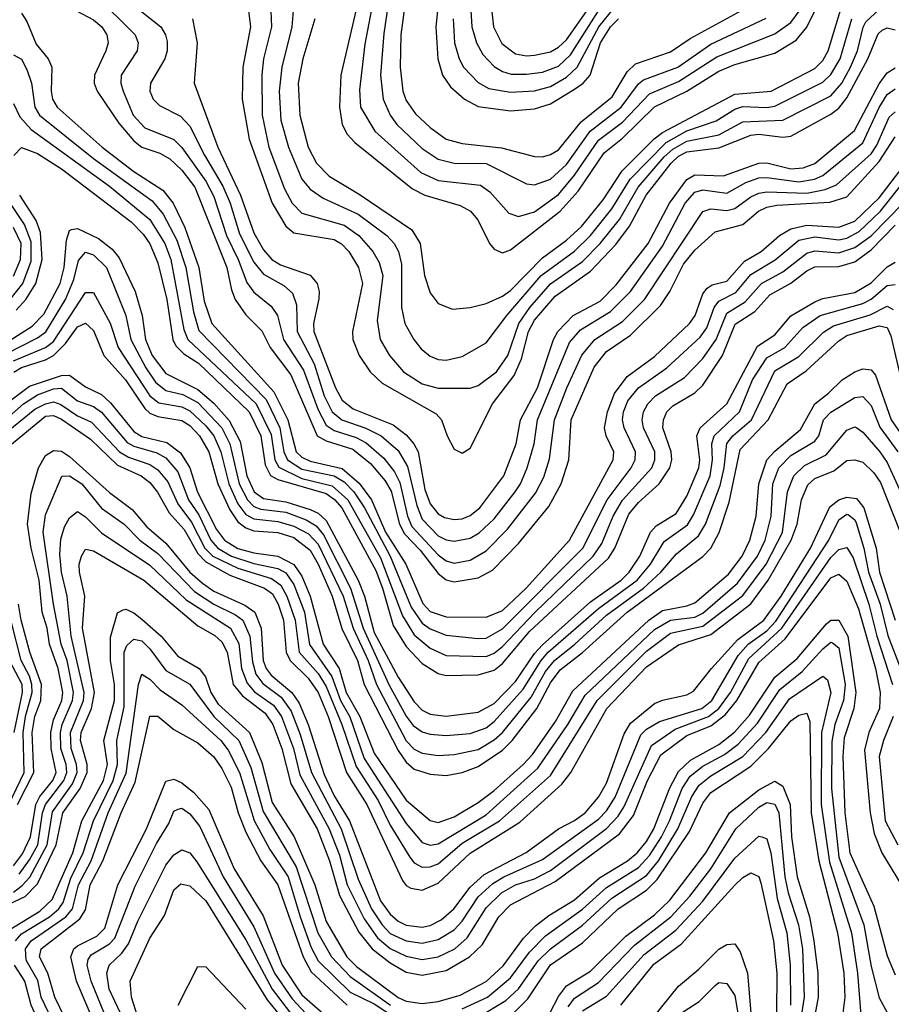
# Model space of a CAD drawing. Header units: inches. Extents: x 990535 to 1117859, y 769386 to 892122.
# Tile 992 of 1056: x 1083465 to 1085641, y 841552 to 844008. Entities that reach past the tile are written whole.
import ezdxf

# ---------------------------------------------------------------- set-up
doc = ezdxf.new("R2010")
doc.units = ezdxf.units.IN
doc.header["$MEASUREMENT"] = 0
doc.layers.add('B0884', color=7, linetype='Continuous')

msp = doc.modelspace()

# ---------------------------------------------------------------- linework, layer by layer
at = {"layer": 'B0884', "color": 5}
for points, elevation in [([(1084525.1, 844190), (1084504.4, 843990), (1084508.6, 843910), (1084520.9, 843870), (1084540.2, 843840.2), (1084575.9, 843810), (1084610, 843791.9), (1084690, 843780.7), (1084750, 843785.4), (1084790, 843797.9), (1084850, 843834.4), (1084871.9, 843850), (1084889.2, 843870), (1084914.8, 843950), (1084940.3, 843990), (1084960.2, 844010)], 4020), ([(1084440.6, 844150), (1084416.8, 843970), (1084415, 843890), (1084421.3, 843830), (1084430, 843806.5), (1084453.5, 843773.5), (1084490, 843739.4), (1084530, 843710.4), (1084570, 843698.9), (1084668.2, 843688.2), (1084750, 843667.1), (1084770, 843666.2), (1084790, 843671.8), (1084810, 843683.8), (1084866.7, 843753.3), (1084944.1, 843815.9), (1084981.9, 843878.1), (1085002.2, 843897.8), (1085090, 843927.9), (1085138.9, 843961.1), (1085294, 844046)], 3980), ([(1084394.4, 844110), (1084374, 843974), (1084365.7, 843870), (1084372.7, 843810), (1084390, 843770), (1084406.7, 843746.7), (1084470, 843686.8), (1084510, 843660.1), (1084550, 843650), (1084630, 843649.5), (1084730, 843598.5), (1084750, 843595.8), (1084790, 843610.4), (1084830, 843646.9), (1084889.1, 843730), (1084966.3, 843790), (1085010, 843848.2), (1085022.2, 843857.8), (1085107.6, 843890), (1085190, 843946.8), (1085328.4, 844011.6)], 3960), ([(1083653.8, 844070), (1083753.7, 843970), (1083761.4, 843950), (1083758.4, 843930), (1083718.9, 843870), (1083718.3, 843850), (1083724.1, 843830), (1083749, 843770), (1083778.2, 843738.2), (1083850, 843709.4), (1083870, 843689.4), (1083930, 843605.6), (1083950, 843567.1), (1083981.4, 843470), (1084011.1, 843410), (1084032.4, 843352.4), (1084050, 843328.1), (1084093.2, 843293.2), (1084109.1, 843270), (1084124.2, 843210), (1084173.4, 843133.4), (1084210, 843034.9), (1084230, 842996.9), (1084250, 842983), (1084305.5, 842965.5), (1084330, 842952.8), (1084374, 842914), (1084400.5, 842880.5), (1084413.9, 842853.9), (1084433, 842770), (1084444.1, 842744.1), (1084510, 842673.1), (1084530, 842658.4), (1084550, 842652.7), (1084590, 842659.7), (1084630, 842683.2), (1084682.5, 842737.5), (1084753, 842827), (1084773.3, 842866.7), (1084787.3, 842912.7), (1084800.2, 843010), (1084830.6, 843090), (1084868.6, 843171.4), (1084900.7, 843210), (1084970, 843254.9), (1085024.4, 843310), (1085170.2, 843529.8), (1085190, 843535.9), (1085230, 843532), (1085250, 843537), (1085290, 843566), (1085310, 843575.1), (1085330, 843578.7), (1085430, 843575.4), (1085475.3, 843584.7), (1085503.8, 843596.2), (1085590, 843673.6), (1085604.8, 843695.2), (1085635.5, 843764.5), (1085650, 843778.3)], 3740), ([(1083742.2, 844050), (1083817.4, 843990), (1083829.7, 843970), (1083833.7, 843953.7), (1083833.7, 843930), (1083828.1, 843910), (1083792, 843850), (1083790.1, 843830), (1083798.2, 843810), (1083814.1, 843794.1), (1083867.2, 843767.2), (1083890, 843742.2), (1083926.4, 843670), (1083972.5, 843592.5), (1083990.9, 843550), (1084014.1, 843474.1), (1084050, 843403.5), (1084073.6, 843373.6), (1084124.6, 843344.7), (1084146, 843326), (1084156.7, 843296.8), (1084158.2, 843230), (1084200.6, 843150), (1084225.6, 843070), (1084245.6, 843030), (1084269.8, 843009.8), (1084329.4, 842989.4), (1084367.3, 842970), (1084410, 842933.1), (1084433.4, 842893.4), (1084456.3, 842796.3), (1084470, 842762.1), (1084510, 842720.7), (1084530, 842710.6), (1084550, 842707.5), (1084590, 842714.6), (1084611.9, 842728.1), (1084650, 842762.7), (1084701.8, 842830), (1084715.4, 842850), (1084731.9, 842890), (1084749.5, 842950), (1084758, 843010), (1084837.6, 843202.4), (1084865.4, 843234.6), (1084939.7, 843280.3), (1084990, 843330), (1085070, 843443.5), (1085126.4, 843550), (1085150, 843578.1), (1085170, 843583.7), (1085230, 843575.2), (1085277.7, 843602.3), (1085310, 843613.7), (1085330, 843614.7), (1085410, 843603.4), (1085449.2, 843610), (1085470, 843619.2), (1085570, 843701), (1085610, 843789.1), (1085630, 843821.7), (1085650, 843835.3)], 3760), ([(1084349.8, 844069.8), (1084327, 843947), (1084313.4, 843833.4), (1084316.3, 843790), (1084351.4, 843730), (1084466.8, 843626.8), (1084510, 843607.3), (1084615.1, 843595.1), (1084638.5, 843578.5), (1084685.8, 843525.8), (1084710, 843517), (1084750, 843529), (1084810, 843572.1), (1084850, 843620.2), (1084910, 843707.5), (1084970, 843752.6), (1085036.9, 843823.1), (1085110, 843854.1), (1085204.9, 843915.1), (1085350, 843972.5), (1085390, 844000.9), (1085410.8, 844029.2)], 3940), ([(1084641.6, 844050), (1084647.8, 843990), (1084668.4, 843948.4), (1084702.7, 843922.7), (1084730, 843917.9), (1084750, 843919.7), (1084790, 843928.1), (1084810, 843939.1), (1084830, 843957.9), (1084900.8, 844059.2)], 4080), ([(1083470, 844024.1), (1083483.6, 844003.6), (1083506.7, 843946.7), (1083536.3, 843910), (1083546, 843890), (1083544.2, 843830), (1083547.8, 843810), (1083559.3, 843790), (1083671.5, 843690), (1083750, 843629), (1083822.9, 843582.9), (1083848.8, 843550), (1083877.8, 843490), (1083912.6, 843390), (1083925.9, 843305.9), (1083944.9, 843250), (1084099.7, 843079.7), (1084134.4, 843010), (1084155.4, 842930), (1084170, 842916.5), (1084190, 842907.1), (1084270, 842888.7), (1084312.3, 842852.3), (1084343.8, 842810), (1084378.6, 842730), (1084429, 842650), (1084471.5, 842551.5), (1084490, 842531.7), (1084530, 842518.4), (1084630, 842517.6), (1084670, 842534.5), (1084729.7, 842590), (1084837.2, 842710), (1084946.7, 842910), (1084948, 842930), (1084928.9, 842970), (1084925.1, 842990), (1084932.3, 843030), (1084950, 843076), (1084981.8, 843118.2), (1085050, 843167.7), (1085136.7, 843250), (1085151.3, 843270), (1085170, 843324), (1085181.4, 843338.6), (1085193.7, 843346.3), (1085230, 843355.6), (1085274.6, 843405.4), (1085315.6, 843430), (1085361.6, 843470), (1085390, 843486.3), (1085430, 843495.2), (1085510, 843490.6), (1085550, 843505.4), (1085610, 843563.6), (1085670, 843642)], 3680), ([(1083607, 844030), (1083650, 844007.6), (1083670.4, 843990), (1083683, 843970), (1083686.4, 843950), (1083680.8, 843930), (1083652.2, 843870), (1083651, 843850), (1083658.9, 843830), (1083712.8, 843750), (1083750, 843705.6), (1083770, 843690.3), (1083815.1, 843675.1), (1083840.6, 843660.6), (1083870, 843633.1), (1083902.7, 843590), (1083982.5, 843390), (1083993.8, 843333.8), (1084003.2, 843310), (1084030, 843271.6), (1084070, 843231.9), (1084090.7, 843190), (1084142.2, 843122.2), (1084208.1, 842970), (1084230, 842957.4), (1084296.5, 842936.5), (1084340.7, 842900.7), (1084377.7, 842857.7), (1084392.2, 842832.2), (1084413.2, 842750), (1084425.5, 842725.5), (1084465.1, 842685.1), (1084510, 842626.4), (1084530, 842611), (1084550, 842605.6), (1084610, 842615.5), (1084645.5, 842634.5), (1084710, 842701.5), (1084786.1, 842793.9), (1084817, 842850), (1084836, 842910), (1084842.1, 843010), (1084898.9, 843141.1), (1084930, 843180.2), (1084990, 843220.9), (1085064.5, 843295.5), (1085087.9, 843330), (1085121.9, 843398.1), (1085150, 843433.4), (1085201.5, 843478.5), (1085270, 843497.4), (1085309.4, 843530.6), (1085330, 843540.4), (1085354.6, 843545.4), (1085487.2, 843552.8), (1085530, 843566.1), (1085610, 843654.4), (1085650, 843716.1)], 3720), ([(1084036.6, 844030), (1084041.7, 843990), (1084022.4, 843890), (1084021, 843810), (1084038, 843710), (1084095.5, 843550), (1084130, 843492.7), (1084150, 843476.1), (1084250, 843459.9), (1084268.9, 843449), (1084287, 843430), (1084311.2, 843390), (1084320.6, 843350), (1084296.3, 843230), (1084296.7, 843210), (1084312.4, 843170), (1084340.1, 843130), (1084370, 843101.5), (1084504.6, 843024.6), (1084518.1, 843010), (1084532.1, 842970), (1084550, 842936.6), (1084570, 842926.6), (1084590, 842938.9), (1084645.7, 843050), (1084699.8, 843120.2), (1084717.6, 843162.4), (1084735.2, 843230), (1084750, 843258.4), (1084801.6, 843318.4), (1084890, 843380.6), (1084952.8, 843447.2), (1084987.4, 843492.6), (1085028.9, 843570), (1085091.2, 843650), (1085110, 843667.9), (1085130, 843678.7), (1085210, 843688.1), (1085290, 843720.1), (1085310, 843722.6), (1085370, 843714.9), (1085390, 843717.7), (1085490, 843772.5), (1085510, 843787.2), (1085530, 843813.1), (1085581.8, 843910), (1085607.5, 843972.5), (1085617.7, 843982.3), (1085630, 843987.7), (1085650, 843983)], 3820), ([(1084092, 844030), (1084093.8, 843990), (1084074.1, 843910), (1084069.8, 843870.2), (1084070.7, 843770), (1084087.6, 843690), (1084126.4, 843586.4), (1084145.5, 843550), (1084170, 843525.4), (1084275.4, 843495.4), (1084311.6, 843470), (1084346.7, 843430), (1084362.7, 843402.7), (1084371.5, 843370), (1084357.3, 843257.3), (1084364.8, 843210), (1084388.8, 843170), (1084423.7, 843130), (1084470, 843099.7), (1084510, 843088.5), (1084590, 843088.7), (1084610, 843095.5), (1084655.7, 843130), (1084683.4, 843170), (1084711.1, 843250), (1084738.3, 843290), (1084790, 843349.4), (1084870, 843405), (1084914.3, 843450), (1084962.3, 843510), (1085008.8, 843590), (1085073.8, 843666.2), (1085095.1, 843684.9), (1085130, 843704.8), (1085210, 843721.1), (1085270, 843753.2), (1085370, 843757), (1085490, 843818.1), (1085517.2, 843850), (1085539.2, 843890), (1085556.1, 843930), (1085570.3, 843989.7), (1085577.3, 844002.7), (1085610, 844033.2)], 3840), ([(1084148.1, 844030), (1084144.4, 843990), (1084119.3, 843890), (1084113.2, 843830), (1084117.2, 843757.2), (1084136.1, 843690), (1084170, 843610.6), (1084190, 843585.1), (1084223.2, 843563.2), (1084310, 843523.2), (1084381.8, 843470), (1084399.7, 843450), (1084410.7, 843430), (1084418, 843398), (1084418.3, 843290), (1084426.9, 843250), (1084448.7, 843210), (1084467.3, 843187.3), (1084490, 843168.6), (1084510, 843160.6), (1084530, 843158.7), (1084570, 843167.6), (1084630, 843202), (1084681.1, 843270), (1084767.2, 843370), (1084850, 843430.5), (1084890.4, 843470), (1084943.6, 843536.4), (1084988.7, 843610), (1085078.6, 843701.4), (1085130, 843730.7), (1085204, 843756), (1085250, 843785.2), (1085270, 843791.1), (1085330, 843789), (1085350, 843792.6), (1085470, 843851.8), (1085490, 843871.3), (1085513.1, 843910), (1085542.3, 844010)], 3860), ([(1084202.2, 844010), (1084172.3, 843910), (1084160.6, 843850), (1084164.3, 843770), (1084185.8, 843690), (1084206.1, 843650), (1084238, 843618), (1084313, 843573), (1084443.8, 843483.8), (1084465.2, 843450), (1084476, 843370), (1084490, 843327.1), (1084510, 843299.7), (1084545.6, 843285.6), (1084590.1, 843290.1), (1084630, 843300.1), (1084670, 843318.5), (1084690, 843332.9), (1084770, 843414.4), (1084830, 843457.9), (1084867.6, 843492.4), (1084921.6, 843558.4), (1084968.6, 843631.4), (1085048.8, 843711.2), (1085070, 843726.9), (1085250, 843822.5), (1085341.1, 843830), (1085450, 843886.1), (1085470, 843906.4), (1085483.4, 843930), (1085517.5, 844042.5)], 3880), ([(1084304.1, 844030), (1084267.1, 843870), (1084263.5, 843790), (1084270, 843746.4), (1084282.4, 843722.4), (1084301.5, 843701.5), (1084446.2, 843586.2), (1084476.6, 843570), (1084564.9, 843544.9), (1084590.5, 843530.5), (1084608.6, 843508.6), (1084637.8, 843450), (1084650, 843435.6), (1084670, 843426.7), (1084690, 843433.6), (1084814.4, 843530), (1084859.5, 843580.5), (1084924.2, 843675.8), (1084970, 843712.7), (1085050, 843790.5), (1085130, 843829.5), (1085210, 843879.6), (1085250, 843896), (1085350, 843924.6), (1085402.9, 843957.1), (1085430, 843989.4), (1085450, 844030)], 3920), ([(1084547.2, 844010), (1084550.8, 843950), (1084562.1, 843910), (1084573.3, 843890), (1084610, 843851.2), (1084636.6, 843836.6), (1084690, 843826.9), (1084750, 843830.3), (1084790, 843841.7), (1084830, 843864.6), (1084856.8, 843890), (1084910.9, 843990), (1084950, 844038.8)], 4040), ([(1084591.1, 844031.1), (1084594.2, 843990), (1084605.5, 843950), (1084621.4, 843921.4), (1084650, 843891.1), (1084670, 843879), (1084692.3, 843872.3), (1084730, 843872.2), (1084770, 843877), (1084810, 843892.2), (1084840, 843920), (1084910, 844030.5)], 4060), ([(1083896.6, 844010), (1083908.6, 843950), (1083901, 843850), (1083959.7, 843690), (1084016.5, 843570), (1084050, 843476.1), (1084074.1, 843434.1), (1084094.7, 843410), (1084116.7, 843396.6), (1084190, 843370.7), (1084207.8, 843350), (1084213, 843330), (1084211.8, 843311.8), (1084198.6, 843250), (1084199.2, 843230), (1084253.9, 843090), (1084270, 843059), (1084297.6, 843037.6), (1084397.4, 842997.4), (1084430, 842972.3), (1084449.5, 842950), (1084459.8, 842930), (1084476.3, 842836.3), (1084490, 842800.4), (1084510, 842775.4), (1084526, 842766), (1084550, 842760.9), (1084570, 842762.9), (1084590, 842771.2), (1084614.2, 842790), (1084673.4, 842870), (1084704.4, 842950), (1084715.6, 843010), (1084757.7, 843090), (1084797.4, 843210), (1084808.1, 843230), (1084846.9, 843270), (1084914.1, 843305.9), (1084953.7, 843346.3), (1085034, 843450), (1085086.8, 843550), (1085130, 843609.8), (1085150, 843620.9), (1085221.5, 843618.5), (1085310, 843650.2), (1085330, 843650.6), (1085390, 843635.7), (1085421.1, 843638.9), (1085450, 843649.6), (1085548.6, 843731.4), (1085610, 843848.4), (1085630, 843875.1), (1085650, 843888)], 3780), ([(1083450, 843920.6), (1083470, 843909.6), (1083483.7, 843883.7), (1083495.1, 843850), (1083503.5, 843790), (1083514.7, 843770), (1083650, 843662.1), (1083796, 843556), (1083823.3, 843523.3), (1083857.8, 843457.8), (1083880.2, 843390), (1083899.4, 843279.4), (1083912.7, 843232.7), (1084080.4, 843060.4), (1084114.9, 842990), (1084124.6, 842930), (1084133.7, 842910), (1084170, 842886.8), (1084250, 842870), (1084275, 842855), (1084299.6, 842830), (1084326.2, 842790), (1084390.3, 842670), (1084442.8, 842542.8), (1084470, 842502.7), (1084490, 842488.4), (1084530, 842473.1), (1084610, 842464.5), (1084630, 842465.2), (1084670, 842488.3), (1084870.8, 842690), (1084931.3, 842810), (1084991.8, 842890), (1085001.8, 842910), (1085002.7, 842930), (1084973.6, 842990), (1084970.2, 843010), (1084972.2, 843030), (1084983, 843057), (1085009.9, 843090), (1085080.7, 843139.3), (1085163.6, 843216.4), (1085180.2, 843239.8), (1085198.2, 843290), (1085210, 843306.1), (1085252.5, 843327.5), (1085290, 843372.3), (1085350.8, 843409.1), (1085410, 843458), (1085450, 843466.2), (1085510, 843459.2), (1085530, 843463.4), (1085560.7, 843479.3), (1085613.9, 843530), (1085670, 843601.6)], 3660), ([(1083450, 843798.7), (1083465.6, 843765.6), (1083493.8, 843733.8), (1083690, 843593), (1083790, 843509.5), (1083827.7, 843450), (1083842.9, 843410), (1083875.2, 843235.2), (1083885.4, 843210), (1084055.8, 843050), (1084093.2, 842973.2), (1084102.2, 842910), (1084112.1, 842892.1), (1084170, 842863.9), (1084245.2, 842845.2), (1084284.6, 842810), (1084365.7, 842665.7), (1084420.7, 842520.7), (1084450, 842474), (1084490, 842440.1), (1084530, 842422.1), (1084630, 842419.8), (1084650, 842427.7), (1084670, 842444.5), (1084750.8, 842529.2), (1084896.4, 842670), (1084918.4, 842701.6), (1084946.8, 842770), (1084970, 842809.8), (1085042.7, 842890), (1085050.6, 842910), (1085050.6, 842930), (1085022.2, 842990), (1085018.9, 843010), (1085022.1, 843030), (1085033.2, 843050), (1085052.5, 843070), (1085124.7, 843115.3), (1085170, 843162.7), (1085203.8, 843210), (1085230, 843276.2), (1085275.6, 843304.4), (1085316.6, 843350), (1085370, 843378.9), (1085430, 843425.9), (1085450, 843431.3), (1085510, 843426.5), (1085550, 843439.6), (1085590, 843469), (1085670, 843550.6)], 3640), ([(1083451, 843669), (1083470, 843689), (1083510, 843674.6), (1083570, 843636.1), (1083743.8, 843503.9), (1083773.4, 843473.4), (1083790, 843449.3), (1083810, 843401.9), (1083832.7, 843310), (1083847.5, 843210), (1083854.9, 843194.9), (1083874.8, 843174.8), (1083911.6, 843151.6), (1084037.9, 843030), (1084067.1, 842970), (1084077.9, 842897.9), (1084091.1, 842871.1), (1084110, 842860.8), (1084230, 842825.8), (1084251.1, 842811.1), (1084269.3, 842790), (1084354, 842634), (1084371.3, 842590), (1084397.3, 842497.3), (1084430, 842444.3), (1084470, 842402), (1084510, 842377), (1084530, 842372.5), (1084610, 842374.2), (1084650, 842385.7), (1084670, 842401.7), (1084738, 842482), (1084935, 842665.1), (1084950.7, 842690), (1084985.7, 842774.3), (1085010, 842803.7), (1085061.6, 842850), (1085087.6, 842890), (1085092.8, 842910), (1085091.6, 842930), (1085070.6, 842990), (1085072.1, 843010), (1085080.8, 843030), (1085095.2, 843044.8), (1085150, 843077.5), (1085170, 843096.2), (1085219.6, 843170), (1085251.1, 843248.9), (1085299.7, 843280.3), (1085337.9, 843322.1), (1085390, 843350.5), (1085430, 843381.8), (1085450, 843391.3), (1085510, 843392.2), (1085550, 843403.9), (1085590, 843434.1), (1085650, 843495.2)], 3620), ([(1083425.8, 843290), (1083473.3, 843350), (1083494.2, 843405.8), (1083494.2, 843454.2), (1083477.3, 843497.3), (1083414.2, 843590)], 3640), ([(1083456.8, 843283.2), (1083480.8, 843310), (1083505.8, 843350), (1083521.9, 843410), (1083517.2, 843477.2), (1083506.8, 843506.8), (1083465.5, 843570)], 3620), ([(1083410.8, 843189.2), (1083496.4, 843243.6), (1083526.1, 843273.9), (1083566.2, 843350), (1083576.5, 843390), (1083582, 843458), (1083590, 843482.1), (1083595.2, 843484.8), (1083610, 843487.2), (1083662, 843462), (1083695.9, 843435.9), (1083713.8, 843413.8), (1083753.4, 843330), (1083771.5, 843270), (1083779.7, 843210), (1083795.7, 843170), (1083830, 843125.9), (1083910, 843085.8), (1083950, 843051.2), (1083988.2, 843008.2), (1084015.7, 842955.7), (1084032.6, 842870), (1084050.6, 842830.6), (1084073.8, 842813.8), (1084130, 842805.7), (1084190, 842786.1), (1084210, 842777.2), (1084230, 842758.5), (1084310.3, 842610), (1084325.9, 842570), (1084350, 842479.2), (1084410, 842368.3), (1084450, 842306.7), (1084470, 842285.8), (1084490, 842276.1), (1084530, 842270.8), (1084610, 842280.8), (1084650, 842302.6), (1084703.2, 842356.8), (1084750, 842426.9), (1084770, 842449), (1084890, 842555.9), (1084966.7, 842610), (1084986.9, 842630), (1085013.2, 842670), (1085039.5, 842730), (1085054.2, 842745.8), (1085103.4, 842776.6), (1085130, 842819.9), (1085160.4, 842890), (1085162.5, 842910), (1085155.4, 842970), (1085163.5, 842990), (1085230.4, 843050), (1085306.5, 843193.5), (1085350, 843221.8), (1085390.3, 843269.7), (1085450, 843304.4), (1085470, 843312.6), (1085550, 843327.9), (1085590, 843351.9), (1085630, 843391.4), (1085650, 843402.9)], 3580), ([(1083450, 843368.1), (1083467.2, 843410), (1083468.8, 843450), (1083450.3, 843490)], 3660), ([(1083430, 843173.3), (1083510, 843214.5), (1083530.4, 843229.6), (1083580.2, 843310), (1083600.4, 843359.6), (1083612.3, 843407.7), (1083630, 843427.9), (1083650, 843421.6), (1083681.8, 843390), (1083730.4, 843270.4), (1083742.9, 843210), (1083779.9, 843139.9), (1083804.2, 843104.2), (1083830, 843083.2), (1083872.8, 843072.8), (1083910, 843053.3), (1083969.7, 842990), (1083989.8, 842949.8), (1084013.4, 842850), (1084033.7, 842810), (1084050, 842794), (1084067.1, 842787.1), (1084130, 842779.2), (1084180.5, 842760.5), (1084205.2, 842745.2), (1084223.3, 842723.3), (1084291.4, 842590), (1084323, 842490), (1084386.7, 842350), (1084430, 842270.7), (1084447.5, 842247.5), (1084470, 842231.4), (1084490, 842226.2), (1084530, 842222.5), (1084590, 842227.6), (1084630, 842241.5), (1084650, 842257.2), (1084722.2, 842337.8), (1084766.6, 842410), (1084784.7, 842430), (1084910, 842539.4), (1085006.7, 842610), (1085039.7, 842650), (1085073.7, 842706.3), (1085132.3, 842747.7), (1085147.3, 842772.7), (1085188.5, 842870), (1085194.8, 842910), (1085192.5, 842950), (1085198.2, 842970), (1085261.5, 843030), (1085294.6, 843110), (1085330, 843164.8), (1085374.8, 843190), (1085419.7, 843240.3), (1085462.8, 843270), (1085570, 843300.1), (1085590, 843311.1), (1085630, 843344.9), (1085650, 843347.8)], 3560), ([(1083450, 843157.4), (1083529.9, 843190.1), (1083550, 843205.6), (1083630, 843327.2), (1083650, 843327.3), (1083691, 843251), (1083711.3, 843190), (1083790, 843070.1), (1083812.5, 843052.5), (1083870, 843042), (1083890, 843032.5), (1083930, 842995.3), (1083949.9, 842970), (1083967.3, 842930), (1083987.1, 842850), (1084010, 842800.3), (1084030, 842774), (1084050, 842762.7), (1084110, 842756.7), (1084150, 842745), (1084185.9, 842725.9), (1084210, 842699.4), (1084272.5, 842570), (1084297.7, 842490), (1084335.3, 842410), (1084355.7, 842350), (1084430, 842209.5), (1084450, 842188.5), (1084470, 842178.8), (1084510, 842172.8), (1084550, 842175.5), (1084610, 842187.5), (1084650, 842211.8), (1084670, 842230.3), (1084741.6, 842318.4), (1084777.6, 842382.4), (1084800, 842410), (1084851.2, 842450), (1084930, 842522.3), (1085021.9, 842590), (1085065.1, 842630), (1085104.5, 842675.5), (1085159.7, 842720.3), (1085177.3, 842750), (1085213.5, 842846.5), (1085223.9, 842890), (1085230, 842950.7), (1085244.8, 842970), (1085291.4, 843010), (1085350, 843131.8), (1085410, 843167.5), (1085471.7, 843228.3), (1085496, 843244), (1085588, 843271.9), (1085630, 843293.1), (1085645.5, 843285.5)], 3540), ([(1083451, 843129), (1083470, 843140.4), (1083530, 843159.6), (1083550, 843170.4), (1083579.7, 843200.3), (1083610, 843241.5), (1083630, 843251.1), (1083650, 843232.6), (1083675.2, 843170), (1083729.8, 843110), (1083777.9, 843037.9), (1083790, 843026.7), (1083810, 843017.9), (1083870, 843008.6), (1083890, 842995.4), (1083914.3, 842970), (1083937.7, 842930), (1083959.8, 842850), (1083990, 842785.5), (1084010, 842755.8), (1084030, 842740.3), (1084050, 842733), (1084110, 842728.9), (1084150, 842716.5), (1084190, 842684.5), (1084210.2, 842650.2), (1084245.1, 842570), (1084269.4, 842489.4), (1084308.2, 842410), (1084325.2, 842350), (1084410, 842185.3), (1084430, 842155.6), (1084450, 842138.6), (1084490, 842126), (1084530, 842122.8), (1084570, 842130), (1084610, 842145), (1084670, 842185.7), (1084694.3, 842210), (1084755.9, 842290), (1084790, 842354.1), (1084814, 842386), (1084870, 842429.9), (1084981.7, 842530), (1085170, 842668.9), (1085190, 842689.7), (1085211.2, 842728.8), (1085235.8, 842804.2), (1085263.7, 842936.2), (1085333.2, 843010), (1085380.4, 843099.6), (1085428.1, 843131.9), (1085510, 843206.9), (1085530, 843219.9), (1085610, 843244.3), (1085630, 843240.1), (1085639.5, 843219.5), (1085665.7, 843105.7)], 3520), ([(1083430, 843048.8), (1083490, 843094.1), (1083570, 843120.5), (1083590, 843121.5), (1083630, 843092.5), (1083670, 843072.7), (1083692.4, 843052.4), (1083750, 842980.5), (1083770, 842968.5), (1083833.1, 842953.1), (1083867.2, 842927.2), (1083890.2, 842890.2), (1083909.4, 842829.4), (1083956.7, 842736.7), (1083976.6, 842710), (1084010, 842688.9), (1084050, 842677.8), (1084110, 842669.7), (1084150, 842649.4), (1084170, 842619.9), (1084190.4, 842570), (1084222.7, 842450), (1084262.8, 842390), (1084280.3, 842330), (1084314.7, 842270), (1084350, 842178.5), (1084430, 842061.3), (1084490, 842010.4), (1084510, 842005.4), (1084550, 842019.8), (1084610, 842055.2), (1084650, 842084.9), (1084721.6, 842150), (1084745, 842175), (1084802.3, 842257.7), (1084845.7, 842334.3), (1085035.2, 842510), (1085070, 842534.4), (1085130, 842545.6), (1085150, 842553.5), (1085234.7, 842625.3), (1085268.1, 842670), (1085287.4, 842710), (1085303.3, 842770), (1085309.8, 842850), (1085330.1, 842909.9), (1085350, 842932), (1085414, 842986), (1085449.8, 843050.2), (1085483.9, 843076.1), (1085517.8, 843110), (1085549.4, 843130), (1085570, 843137.3), (1085590, 843134.5), (1085601.2, 843121.2), (1085640.5, 843010), (1085682, 842950)], 3480), ([(1083365.7, 842954.3), (1083475, 843050), (1083510, 843072.6), (1083550, 843087.6), (1083570, 843088.7), (1083610, 843057.7), (1083650, 843043.1), (1083670, 843029.1), (1083733.6, 842953.6), (1083750, 842944), (1083807.9, 842927.9), (1083830, 842915.3), (1083859.8, 842879.8), (1083887.1, 842810), (1083912.7, 842772.7), (1083942.6, 842710), (1083960.2, 842690), (1083994.3, 842670), (1084050, 842651.9), (1084110, 842639.3), (1084130, 842627.9), (1084150, 842599.1), (1084175.9, 842530), (1084189.1, 842449.1), (1084244.3, 842370), (1084266.5, 842310), (1084289.1, 842269), (1084325.5, 842165.5), (1084430, 842002.6), (1084470, 841955.8), (1084490, 841948.7), (1084510, 841952.5), (1084630, 842025), (1084758.7, 842141.3), (1084833.8, 842250), (1084877, 842323), (1085050, 842487), (1085090, 842510.6), (1085150, 842517.5), (1085170, 842527.8), (1085257.2, 842602.8), (1085307, 842670), (1085325.8, 842710), (1085340.9, 842770), (1085344.7, 842850), (1085360.1, 842890), (1085390, 842921.2), (1085450, 842956.9), (1085459.6, 842970), (1085471.5, 843010), (1085490, 843029.4), (1085550, 843066), (1085570, 843067.8), (1085590, 843045.8), (1085612, 842992), (1085656.6, 842930)], 3460), ([(1083396.3, 842950), (1083503.3, 843036.7), (1083529.9, 843050), (1083550, 843054.9), (1083568.4, 843048.4), (1083610, 843020.1), (1083644.5, 843004.5), (1083714.6, 842930), (1083736.9, 842916.9), (1083790, 842898.4), (1083810, 842884.9), (1083835.4, 842855.4), (1083860, 842800), (1083894.5, 842754.5), (1083927.5, 842690), (1083947.5, 842670), (1084010, 842640.2), (1084094.1, 842614.1), (1084117.3, 842597.3), (1084132.5, 842570), (1084152.6, 842510), (1084163.3, 842430), (1084210, 842377.2), (1084230, 842344.6), (1084269.5, 842250), (1084305.1, 842145.1), (1084360.4, 842060.4), (1084390, 841999.2), (1084439.1, 841919.1), (1084450, 841905.1), (1084470, 841893.9), (1084490, 841894.5), (1084510, 841902.7), (1084570, 841953.7), (1084662.7, 842010), (1084790, 842123), (1084906.9, 842310), (1085030, 842432.6), (1085090, 842477.6), (1085170, 842495.2), (1085270, 842571.8), (1085328.6, 842650), (1085369, 842729), (1085382, 842830), (1085397.1, 842870), (1085423.9, 842896), (1085477.8, 842922.2), (1085530, 842984.4), (1085550, 842992.6), (1085554.8, 842990), (1085570, 842979.1), (1085612.3, 842930), (1085630, 842903.3), (1085681.8, 842790)], 3440), ([(1083421.9, 842930), (1083530, 843019.2), (1083550, 843020.8), (1083570, 843011.5), (1083642, 842961.9), (1083710, 842896.6), (1083768.9, 842870), (1083790, 842853.3), (1083809.6, 842829.6), (1083838.3, 842778.3), (1083876.2, 842736.2), (1083910, 842676.4), (1083930, 842655.4), (1083990, 842622.6), (1084076.7, 842590), (1084096, 842576), (1084110.5, 842550.5), (1084123.5, 842510), (1084130.7, 842430), (1084140.2, 842410), (1084185.5, 842365.5), (1084210.2, 842330), (1084235.2, 842270), (1084281.3, 842130), (1084331.8, 842050), (1084421.1, 841861.1), (1084430, 841848.4), (1084442, 841842), (1084470, 841837.1), (1084510, 841854.4), (1084590, 841928.7), (1084713.4, 842006.6), (1084818.8, 842101.2), (1084840.8, 842130), (1084930.9, 842290), (1085030, 842394.2), (1085110, 842448.6), (1085190, 842474.2), (1085290, 842551.3), (1085333.4, 842610), (1085391.1, 842710), (1085406.1, 842750), (1085416.7, 842810), (1085432.4, 842847.6), (1085450, 842863.7), (1085496.9, 842883.1), (1085530, 842908.2), (1085550, 842910.1), (1085570, 842904.7), (1085597.3, 842877.3), (1085613.3, 842853.3), (1085662.7, 842730)], 3420), ([(1083450, 841897.4), (1083472.6, 841927.4), (1083492.5, 841970), (1083505.4, 842050), (1083515.4, 842070), (1083548, 842110), (1083556.4, 842130), (1083543.9, 842190), (1083543, 842230), (1083550, 842261.6), (1083570.5, 842310), (1083573.1, 842330), (1083561.5, 842390), (1083540.1, 842450), (1083534, 842490), (1083521.6, 842530), (1083514.2, 842610), (1083494.4, 842690), (1083485.3, 842750), (1083493.9, 842826.1), (1083512.2, 842890), (1083530, 842920.6), (1083550, 842933.6), (1083570, 842931.5), (1083590, 842918.7), (1083690, 842829), (1083746.4, 842786.4), (1083782.7, 842742.7), (1083830, 842702.6), (1083889.8, 842629.8), (1083922.1, 842602.1), (1083950, 842582.6), (1084027.5, 842547.5), (1084052.1, 842530), (1084067.9, 842490), (1084073.4, 842410), (1084080.7, 842390), (1084093.4, 842373.4), (1084144.4, 842330), (1084162.8, 842302.8), (1084185.6, 842250), (1084225.1, 842125.1), (1084250, 842071.9), (1084288.5, 842010), (1084366.1, 841810), (1084390, 841776.7), (1084410, 841759.4), (1084429.6, 841749.6), (1084470, 841744.4), (1084490, 841748.6), (1084517.4, 841762.6), (1084549.2, 841790), (1084590, 841844.3), (1084624.3, 841875.7), (1084729.1, 841930.9), (1084810, 841989.6), (1084850, 842010.1), (1084876.4, 842030), (1084910, 842068.7), (1084930, 842104), (1084973.6, 842226.4), (1084990, 842253.3), (1085050, 842302.5), (1085070, 842311), (1085130, 842324), (1085146.7, 842333.3), (1085191.6, 842390), (1085258, 842462), (1085322.5, 842510), (1085366.2, 842570), (1085439, 842690), (1085487, 842793), (1085509.6, 842810), (1085530, 842816.6), (1085553.4, 842813.4), (1085572.4, 842790), (1085602.7, 842690), (1085611.6, 842630), (1085650, 842510.1)], 3380), ([(1083463.8, 841876.2), (1083490, 841912.4), (1083510.7, 841950), (1083522.4, 842030), (1083529.9, 842050), (1083576, 842110), (1083582.9, 842130), (1083581.2, 842150), (1083568.4, 842190), (1083567.4, 842230), (1083571.5, 842250), (1083597.7, 842310), (1083600, 842330), (1083583.6, 842410), (1083568.9, 842450), (1083549.8, 842549.8), (1083524.4, 842730), (1083530, 842772.7), (1083570.4, 842869.6), (1083590, 842870.3), (1083620.4, 842850), (1083670, 842789.4), (1083725.9, 842750), (1083765.7, 842710), (1083810, 842676.3), (1083902.1, 842582.1), (1083949.7, 842549.7), (1084003.9, 842523.9), (1084022.2, 842510), (1084040.2, 842470), (1084046.6, 842406.6), (1084055.1, 842375.1), (1084072.3, 842352.3), (1084118.2, 842318.1), (1084143.1, 842283.1), (1084165.4, 842225.4), (1084193.8, 842130), (1084267.8, 841990), (1084310, 841863.9), (1084343.3, 841790), (1084369.7, 841750), (1084390, 841728.8), (1084430, 841710.4), (1084470, 841704.7), (1084510, 841713.6), (1084550, 841737.8), (1084570, 841759.5), (1084610, 841820), (1084646.5, 841853.5), (1084673.8, 841870), (1084770, 841912.8), (1084910, 842013.5), (1084930, 842034.9), (1084951.4, 842068.6), (1085015.7, 842224.3), (1085030, 842238.5), (1085062.4, 842257.6), (1085167.5, 842290), (1085192.8, 842310), (1085258.3, 842421.7), (1085283.2, 842450), (1085330, 842483.6), (1085352.2, 842507.8), (1085484.8, 842710), (1085510, 842760.1), (1085530, 842774.8), (1085533.4, 842773.4), (1085550, 842760.5), (1085552.9, 842752.9), (1085572.1, 842690), (1085583.9, 842630), (1085612.9, 842550), (1085631.6, 842471.6), (1085686.8, 842330)], 3360), ([(1083450, 841832.1), (1083471.9, 841848.1), (1083490.5, 841869.5), (1083534, 841950), (1083547.6, 842032.4), (1083597.7, 842102.3), (1083608.6, 842130), (1083607.5, 842150), (1083593.8, 842190), (1083592.6, 842230), (1083624.4, 842310), (1083626.5, 842330), (1083594, 842470), (1083584, 842570), (1083570.2, 842630), (1083566, 842674), (1083568.1, 842711.9), (1083577.2, 842742.8), (1083590, 842765.8), (1083610, 842780.9), (1083630, 842768), (1083670, 842727.7), (1083790, 842647.5), (1083880.6, 842560.6), (1083991.7, 842490), (1084012.1, 842452.1), (1084019.3, 842390), (1084032.9, 842352.9), (1084051.7, 842331.7), (1084098.5, 842298.5), (1084119.1, 842270), (1084148.9, 842190), (1084164.8, 842124.8), (1084238.1, 841990), (1084263.7, 841923.7), (1084282.5, 841850), (1084325, 841765), (1084358.2, 841718.2), (1084390, 841690.9), (1084430, 841672), (1084470, 841664), (1084510, 841670), (1084551.2, 841690), (1084582.6, 841717.4), (1084630, 841793), (1084667.8, 841830), (1084703.1, 841850), (1084750, 841865.3), (1084790, 841885.6), (1084930, 841990.2), (1084958.7, 842021.3), (1084974.2, 842045.8), (1085042.5, 842197.5), (1085101.5, 842238.5), (1085184.8, 842270), (1085210.4, 842289.6), (1085239.5, 842330), (1085285.2, 842414.8), (1085367.2, 842490), (1085490, 842666.8), (1085510, 842686.7), (1085530, 842691.3), (1085545.4, 842665.4), (1085584.5, 842550), (1085604.5, 842470), (1085643.7, 842350)], 3340), ([(1083411, 841789), (1083479.1, 841820.9), (1083510, 841852.8), (1083556.7, 841950), (1083572.8, 842030), (1083616.4, 842090), (1083633.6, 842130), (1083634, 842150), (1083617.3, 842210), (1083619.1, 842230), (1083644.8, 842290), (1083652.4, 842330), (1083622.2, 842490), (1083628.1, 842570), (1083614.6, 842630), (1083614.3, 842650), (1083619.4, 842670), (1083630, 842687.1), (1083650, 842683.2), (1083775.2, 842610), (1083910, 842495.8), (1083952.2, 842472.2), (1083970, 842455.9), (1083982.9, 842430), (1083998.2, 842350), (1084021.3, 842321.3), (1084078.1, 842278.1), (1084097.1, 842250), (1084120, 842190), (1084142.1, 842102.1), (1084207.8, 841990), (1084238.8, 841910), (1084263.5, 841823.5), (1084311.9, 841731.9), (1084345.3, 841690), (1084390, 841655.5), (1084430, 841632.2), (1084470, 841624.4), (1084530, 841635.9), (1084588.3, 841670), (1084619.3, 841700.7), (1084661.1, 841770), (1084690, 841800.1), (1084801.8, 841858.2), (1084962.5, 841977.5), (1084997.4, 842022.6), (1085032.1, 842110), (1085065.5, 842174.5), (1085130, 842222.8), (1085190, 842246.3), (1085226.1, 842273.9), (1085255.1, 842310), (1085310, 842404.9), (1085376.2, 842463.8), (1085490, 842615.7), (1085510, 842624.9), (1085530, 842607.5), (1085558.6, 842538.6), (1085601.1, 842390), (1085612.7, 842330), (1085611.2, 842290), (1085584.7, 842230), (1085573.7, 842186.3), (1085587.5, 842030), (1085598.3, 841978.3), (1085617.1, 841930), (1085677.4, 841830)], 3320), ([(1083460.4, 842050), (1083501.1, 842130), (1083496.6, 842230), (1083503.6, 842270), (1083517.9, 842310), (1083520.2, 842350), (1083490.5, 842430), (1083469.1, 842510), (1083462.4, 842550)], 3420), ([(1083441.1, 841738.9), (1083515.9, 841784.1), (1083546.5, 841813.5), (1083598.2, 841930), (1083620.5, 842010), (1083674.5, 842110), (1083684.4, 842150), (1083675.8, 842210), (1083702.5, 842310), (1083702.1, 842350), (1083691.8, 842410), (1083692.3, 842467.7), (1083710, 842528.3), (1083723.8, 842536.2), (1083730, 842537.6), (1083750, 842528.1), (1083770, 842512.9), (1083818.6, 842470), (1083860.1, 842420.1), (1083913.7, 842390), (1083929.1, 842369.1), (1083942.4, 842330), (1083961, 842301), (1084038.8, 842230), (1084070, 842154.9), (1084095.6, 842055.6), (1084150.6, 841970), (1084201.8, 841850), (1084230, 841758.8), (1084281.7, 841670), (1084306, 841646), (1084410, 841568.7), (1084430, 841560.1), (1084470, 841554), (1084510, 841559.1), (1084565, 841575), (1084630, 841609), (1084672.2, 841647.8), (1084722.9, 841717.1), (1084752.6, 841747.4), (1084786.2, 841773.8), (1084850, 841812.6), (1084912.8, 841867.2), (1084982.2, 841910), (1085006.2, 841930), (1085030, 841958.5), (1085048.1, 841990), (1085087.8, 842092.2), (1085110, 842132.6), (1085139.4, 842160.6), (1085210, 842199.7), (1085249.3, 842230.7), (1085287.1, 842272.9), (1085350, 842368.1), (1085405.8, 842414.2), (1085479, 842501), (1085490, 842510.5), (1085510, 842510), (1085532, 842470), (1085552.5, 842330), (1085547.1, 842290), (1085523.4, 842216.6), (1085519.5, 842170), (1085525.1, 842030), (1085537.2, 841930), (1085596.9, 841796.9), (1085630, 841672.8), (1085650, 841625.9)], 3280), ([(1083438.5, 842050), (1083476.8, 842130), (1083474.2, 842230), (1083480.1, 842270), (1083496.9, 842330), (1083496.2, 842350), (1083490.3, 842370.3), (1083468.8, 842410), (1083444.7, 842504.7)], 3440), ([(1083455.3, 841710), (1083470, 841727.6), (1083539.7, 841770), (1083562.8, 841790), (1083573.7, 841806.3), (1083593.4, 841866.6), (1083624.3, 841930), (1083649.7, 842010), (1083698.6, 842110), (1083709.2, 842150), (1083708.3, 842210), (1083726.4, 842293.6), (1083726.5, 842430), (1083733, 842447), (1083750, 842462.4), (1083770, 842458.4), (1083790, 842439.1), (1083830, 842384.7), (1083890.2, 842350.2), (1083949.7, 842269.7), (1084012.7, 842210), (1084042.6, 842142.6), (1084073.3, 842033.3), (1084155.2, 841895.2), (1084209.9, 841730), (1084243.6, 841670), (1084290, 841621.2), (1084390.9, 841550)], 3260), ([(1084570, 841540.5), (1084632.9, 841570), (1084690, 841618.1), (1084738.1, 841681.9), (1084777.6, 841722.4), (1084870, 841789.5), (1084930, 841843), (1085010, 841893.2), (1085037.2, 841922.8), (1085066.9, 841970), (1085087.5, 842010), (1085118.4, 842090), (1085139.1, 842120.9), (1085170, 842146.4), (1085224.7, 842175.3), (1085258.7, 842201.3), (1085306.8, 842253.2), (1085362.5, 842337.5), (1085418.2, 842381.8), (1085470, 842438.8), (1085490, 842455.5), (1085493.8, 842453.8), (1085510, 842441.2), (1085525.7, 842350), (1085521.3, 842310), (1085500.1, 842250), (1085492.4, 842207.6), (1085491.8, 842090), (1085510, 841919), (1085571.9, 841750), (1085590, 841646.5), (1085610, 841568.5), (1085631.4, 841530)], 3260), ([(1083452.1, 842230), (1083472.4, 842330), (1083471.5, 842350), (1083440, 842410)], 3460), ([(1083554.6, 841494.6), (1083519.2, 841570), (1083511.2, 841611.2), (1083481.8, 841661.8), (1083480.1, 841690), (1083494.4, 841710), (1083580.3, 841770), (1083597.6, 841790), (1083612.5, 841850), (1083644, 841910), (1083686.7, 842030), (1083731.1, 842128.9), (1083761.9, 842350), (1083770, 842375.1), (1083790, 842362.7), (1083816.2, 842336.2), (1083870, 842299.1), (1083967.7, 842210), (1083986.1, 842186.1), (1084014.3, 842130), (1084050.7, 842010.7), (1084090, 841938.4), (1084135.9, 841870), (1084165.1, 841770), (1084193.3, 841693.3), (1084210, 841660.7), (1084290, 841582.5), (1084350, 841553), (1084430, 841500.9)], 3240), ([(1084610, 841520), (1084678.9, 841561.1), (1084710, 841590.3), (1084759.8, 841660.2), (1084789.8, 841690.2), (1084870, 841749.8), (1084943.4, 841816.6), (1085030, 841873.1), (1085059.6, 841910), (1085108.2, 841990), (1085142.5, 842070), (1085161.3, 842098.7), (1085190, 842122.1), (1085270, 842170.5), (1085327.7, 842230), (1085386.3, 842313.7), (1085470, 842370.6), (1085481.4, 842361.4), (1085490, 842330), (1085466.5, 842230), (1085466, 842050), (1085486.3, 841906.3), (1085541.1, 841730), (1085556.5, 841630), (1085564.5, 841524.5)], 3240), ([(1084694, 841526), (1084734, 841566), (1084790, 841650.4), (1084870, 841705.3), (1084959.2, 841790), (1085030, 841837.1), (1085056.7, 841863.3), (1085137.3, 841982.7), (1085170, 842053.5), (1085190, 842080.7), (1085290, 842146.1), (1085333.8, 842190), (1085390, 842258.7), (1085410, 842273.4), (1085430, 842278.4), (1085437.4, 842257.4), (1085440.7, 842030), (1085459.4, 841910), (1085506.2, 841730), (1085522.6, 841630), (1085524.7, 841570), (1085512.3, 841470)], 3220), ([(1083578.5, 841518.5), (1083552.8, 841570), (1083536.1, 841630), (1083515.2, 841670), (1083519.2, 841690), (1083615.2, 841764.8), (1083630, 841787.3), (1083641.8, 841850), (1083672.7, 841910), (1083718.4, 842030), (1083753.5, 842106.5), (1083790, 842270.6), (1083810, 842271.1), (1083850, 842237.5), (1083910, 842204.3), (1083950, 842169), (1083970, 842140.6), (1083993.4, 842093.4), (1084010.4, 842030), (1084030, 841981.2), (1084067.5, 841910), (1084109.6, 841849.6), (1084172.8, 841670), (1084193.2, 841633.2), (1084282.9, 841550)], 3220), ([(1085645.6, 842270), (1085620.9, 842210), (1085610.5, 842170), (1085625.4, 842010), (1085656.7, 841950)], 3340), ([(1083641.1, 841530), (1083607.2, 841610), (1083592.9, 841670), (1083600.8, 841690), (1083610, 841698.1), (1083658.2, 841721.8), (1083678.2, 841741.8), (1083710.4, 841850), (1083781.7, 841990), (1083830, 842108.3), (1083850, 842113.9), (1083870, 842104.4), (1083900, 842080), (1083937.6, 842037.6), (1084001, 841890), (1084072.8, 841772.8), (1084120.9, 841650), (1084170, 841575.9), (1084270, 841487.5)], 3180), ([(1084768.4, 841491.6), (1084810, 841571.3), (1084830, 841597.9), (1084890, 841634.7), (1084977.8, 841722.2), (1085050, 841775.4), (1085088.1, 841811.9), (1085178.1, 841930), (1085237.1, 842030), (1085310, 842086.6), (1085350, 842108.8), (1085370, 842096.4), (1085388.6, 842050), (1085391.4, 841970), (1085405.4, 841870), (1085436.5, 841770), (1085447.6, 841710), (1085457, 841630), (1085457.8, 841570), (1085425, 841390)], 3180), ([(1083684.5, 841510), (1083643.5, 841610), (1083634.1, 841650), (1083636.4, 841663.6), (1083644.2, 841675.8), (1083690, 841702.8), (1083703.1, 841716.9), (1083753.7, 841846.3), (1083807.1, 841952.9), (1083837.4, 842002.6), (1083850, 842034.1), (1083861, 842039), (1083870, 842041.1), (1083890, 842026.7), (1083915.1, 841995.1), (1083973.2, 841870), (1084050, 841745.5), (1084101.4, 841630), (1084145.4, 841565.4), (1084190, 841517.7)], 3160), ([(1084834.6, 841545.4), (1084850, 841567.2), (1084910, 841606.7), (1085000.1, 841699.9), (1085090.6, 841770), (1085138, 841822), (1085190.2, 841890), (1085252.8, 841990), (1085310, 842043.5), (1085330, 842055.6), (1085350, 842050.9), (1085360.1, 842030), (1085374.7, 841870), (1085383.1, 841830), (1085409.4, 841750), (1085419.1, 841690), (1085423.6, 841570), (1085407.5, 841470)], 3160), ([(1084870, 841535.3), (1084930, 841572.2), (1085023.6, 841676.4), (1085103.1, 841736.9), (1085170, 841809), (1085250, 841916.7), (1085310, 841971.7), (1085317.6, 841970), (1085330, 841965.1), (1085339.7, 841930), (1085355.5, 841815.5), (1085380, 841730), (1085388, 841650), (1085388.7, 841550)], 3140), ([(1083717.4, 841530), (1083688.8, 841590), (1083682.7, 841630), (1083688.6, 841650), (1083720.7, 841679.3), (1083737.4, 841702.6), (1083760.6, 841759.4), (1083830, 841898.9), (1083850, 841925.2), (1083870, 841937.2), (1083890, 841930.1), (1083907.7, 841907.7), (1084030, 841712.8), (1084095.6, 841590), (1084141.7, 841530)], 3140), ([(1084965.9, 841550), (1085048.2, 841651.8), (1085116.8, 841703.2), (1085250, 841848.8), (1085270, 841868.5), (1085290, 841880.3), (1085310, 841871.2), (1085314.7, 841854.8), (1085346.8, 841710), (1085354.8, 841630), (1085354.4, 841530)], 3120), ([(1083775.8, 841470), (1083744.5, 841570), (1083741, 841610), (1083790, 841716.8), (1083826.6, 841773.4), (1083850, 841837.4), (1083867.4, 841852.6), (1083890, 841847.5), (1083930, 841810.3), (1084082.8, 841562.8), (1084170, 841456.4)], 3120), ([(1085023.1, 841490), (1085110, 841597.4), (1085160.4, 841639.6), (1085210, 841689.7), (1085230, 841701.1), (1085250, 841702.7), (1085263.1, 841683.1), (1085282.1, 841630), (1085290.4, 841530.4)], 3080), ([(1083452.3, 841050), (1083515.7, 841104.3), (1083543.1, 841136.9), (1083560.9, 841170), (1083584.6, 841250), (1083622.6, 841310), (1083617, 841330), (1083563.8, 841370), (1083546.6, 841390), (1083538.8, 841410), (1083530, 841471.4), (1083494, 841550), (1083478.7, 841610), (1083452.7, 841650)], 3260), ([(1083861.1, 841550), (1083910, 841646.7), (1083930, 841645.5), (1084030, 841539.7)], 3080), ([(1085110, 841525.9), (1085161.3, 841558.7), (1085200.8, 841599.2), (1085210, 841606.2), (1085230, 841604.1), (1085250, 841573.9), (1085260.9, 841510)], 3060)]:
    msp.add_lwpolyline(points, dxfattribs=dict(at, elevation=elevation))

doc.saveas('drawing.dxf')
